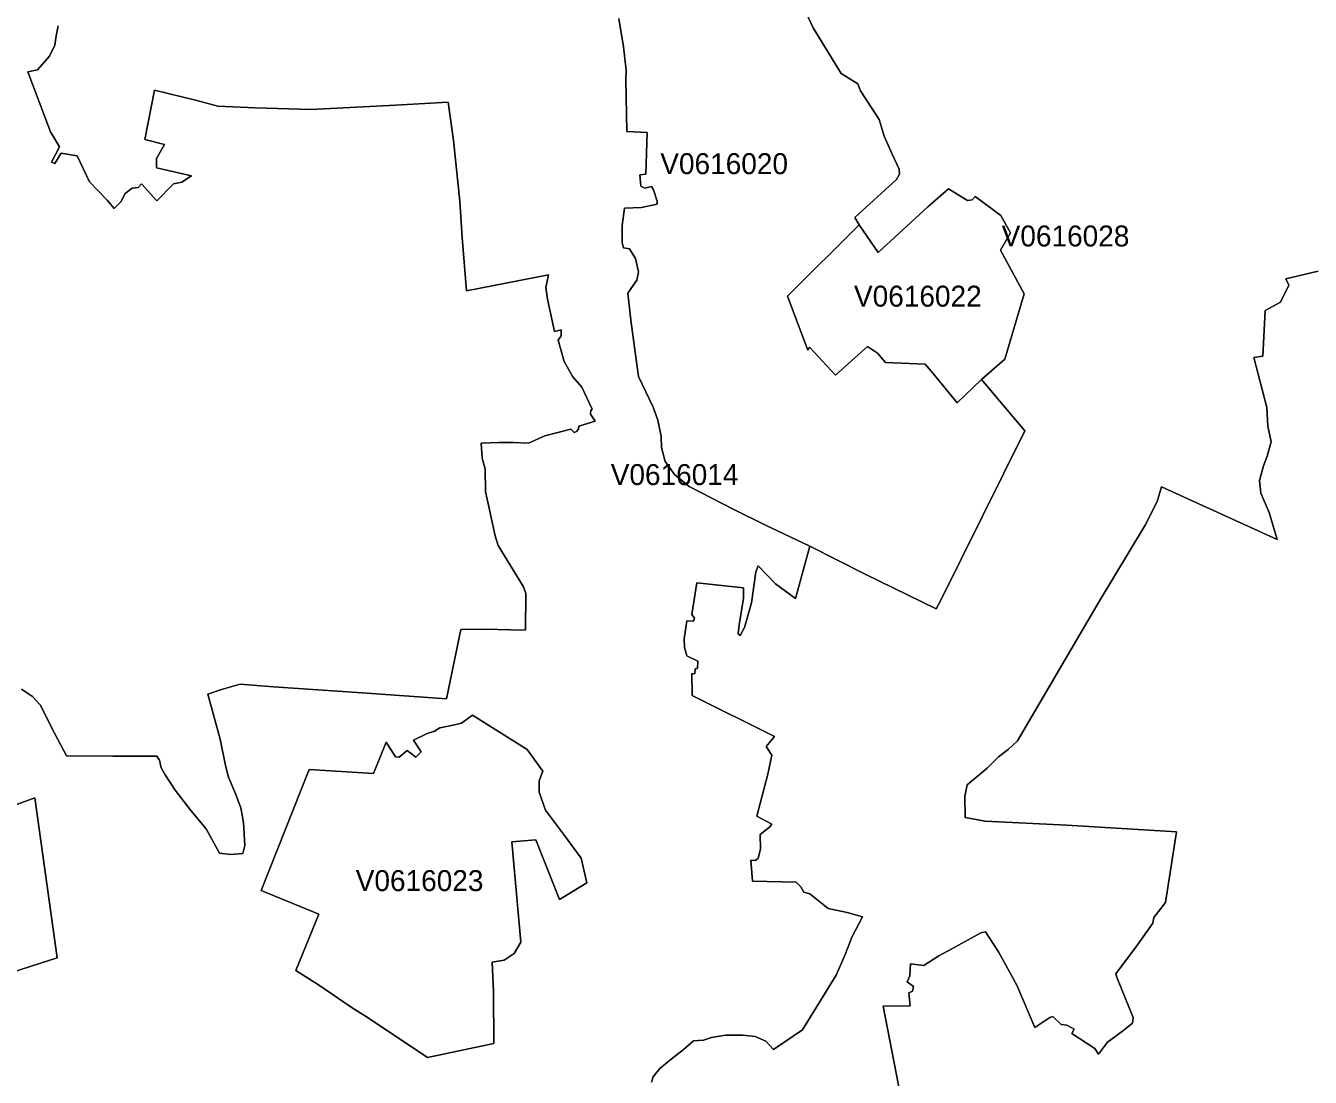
# Model space of a CAD drawing. Extents: x 369010 to 735936, y 6377141 to 6616555.
# Drawn here: x 618884 to 625018, y 6499828 to 6504847 of the extents above; entities that cross this region are included whole.
import ezdxf
from ezdxf.enums import TextEntityAlignment as Align

# ---------------------------------------------------------------- set-up
doc = ezdxf.new("R2010")
doc.units = 0
doc.header["$LTSCALE"] = 40
doc.layers.add('3', color=7, linetype='Continuous', lineweight=13)
doc.layers.add('4', color=7, linetype='Continuous')

msp = doc.modelspace()

# ---------------------------------------------------------------- linework, layer by layer
at = {"layer": '3'}
for points in [[(621716.77, 6504881.28), (621738.45, 6504746.06), (621751.69, 6504634.34), (621749.04, 6504589.16), (621753.84, 6504343.06), (621850.83, 6504337.76), (621845.53, 6504138.49), (621816.4, 6504135.85), (621820.38, 6504081.23), (621840.24, 6504071.96), (621872.18, 6504079.91), (621880.95, 6504063.85), (621899.65, 6504009.4), (621899.65, 6503996), (621823.85, 6503980.11), (621742.92, 6503976.13), (621732.33, 6503893.71), (621732.33, 6503811.29), (621737.62, 6503787.13), (621766.75, 6503781.83), (621796.05, 6503736.65), (621809.29, 6503672.77), (621802.67, 6503632.88), (621758.81, 6503570.48), (621773.37, 6503441.56), (621810.28, 6503172.78), (621880.62, 6503026.64), (621902.47, 6502963.91), (621918.35, 6502886.79), (621919.68, 6502833.66), (621937.06, 6502767.29), (621982.24, 6502704.73), (622051.09, 6502647.3), (622264.92, 6502538.24), (622416.36, 6502463.92), (622627.21, 6502363.13), (622892.84, 6502230.23), (623231.79, 6502064.4), (623251.82, 6502102.96), (623653.99, 6502912.94), (623447.45, 6503158.05), (623331.76, 6503047.66), (623217.23, 6503187.34), (623178.67, 6503231.2), (622988.83, 6503239.64), (622950.27, 6503284.82), (622903.76, 6503315.44), (622750.18, 6503179.56), (622626.71, 6503312.3), (622618.77, 6503299.06), (622522.11, 6503556.25), (622863.55, 6503897.52), (622842.86, 6503931.95), (623042.13, 6504114), (623055.37, 6504139.16), (623054.04, 6504161.83), (623021.6, 6504234.65), (622983.04, 6504319.72), (622959.21, 6504399.49), (622870.17, 6504536.37), (622856.93, 6504569.63), (622777.65, 6504619.45), (622643.59, 6504837.42), (622610.49, 6504908.25)], [(622610.49, 6504908.25), (622643.59, 6504837.42), (622777.65, 6504619.45), (622856.93, 6504569.63), (622870.17, 6504536.37), (622959.21, 6504399.49), (622983.04, 6504319.72), (623021.6, 6504234.65), (623054.04, 6504161.83), (623055.37, 6504139.16), (623042.13, 6504114), (622842.86, 6503931.95), (622863.55, 6503897.52), (622953.91, 6503764.62), (623190.91, 6503983.09), (623290.22, 6504069.15), (623381.08, 6504013.37), (623402.43, 6504016.02), (623416.99, 6504031.91), (623539.13, 6503941.54), (623585.64, 6503859.12), (623537.81, 6503776.7), (623650.68, 6503567.34), (623558.99, 6503255.03), (623447.45, 6503158.05), (623653.99, 6502912.94), (623251.82, 6502102.96), (623231.79, 6502064.4), (622892.84, 6502230.23), (622627.21, 6502363.13), (622559.02, 6502113.39), (622463.36, 6502183.73), (622381.1, 6502268.8), (622370.01, 6502240.83), (622350.15, 6502092.04), (622315.56, 6501975.03), (622295.21, 6501936.63), (622285.77, 6501944.74), (622291.23, 6501987.27), (622311.09, 6502114.71), (622311.59, 6502164.53), (622088.49, 6502188.53), (622064.49, 6502037.09), (622077.73, 6502019.71), (622072.6, 6502004.82), (622040.83, 6502006.14), (622028.74, 6501921.07), (622030.07, 6501879.86), (622040.83, 6501840.14), (622093.79, 6501813.49), (622091.14, 6501778.9), (622080.55, 6501777.58), (622079.22, 6501753.75), (622064.66, 6501755.07), (622065.98, 6501649.98), (622458.72, 6501454.02), (622420.16, 6501406.19), (622446.64, 6501366.3), (622428.11, 6501274.61), (622374.98, 6501074.19), (622446.64, 6501036.95), (622436.05, 6501022.22), (622390.87, 6500986.47), (622393.18, 6500917.12), (622381.1, 6500874.59)], [(619039.08, 6504847.51), (619029.65, 6504799.35), (619022.53, 6504754.67), (618998.53, 6504701.37), (618940.11, 6504636.83), (618894.93, 6504627.56), (619002.84, 6504340.41), (619045.37, 6504269.9), (619008.13, 6504195.43), (619024.02, 6504190.13), (619053.31, 6504239.29), (619130.27, 6504226.05), (619188.7, 6504102.41), (619274.26, 6504013.37), (619306.04, 6503974.81), (619337.98, 6504006.75), (619359.17, 6504046.64), (619392.43, 6504071.8), (619421.56, 6504075.77), (619436.29, 6504093.15), (619510.6, 6504012.05), (619590.37, 6504091.82), (619630.1, 6504101.09), (619675.28, 6504130.22), (619507.95, 6504168.78), (619509.28, 6504213.96), (619547.18, 6504280.83), (619452.84, 6504304.66), (619499.35, 6504539.84)], [(619510.6, 6504012.05), (619436.29, 6504093.15), (619421.56, 6504075.77), (619392.43, 6504071.8), (619359.17, 6504046.64), (619337.98, 6504006.75), (619306.04, 6503974.81), (619274.26, 6504013.37), (619188.7, 6504102.41), (619130.27, 6504226.05), (619053.31, 6504239.29), (619024.02, 6504190.13), (619008.13, 6504195.43), (619045.37, 6504269.9), (619002.84, 6504340.41), (618894.93, 6504627.56), (618940.11, 6504636.83), (618998.53, 6504701.37), (619022.53, 6504754.67), (619029.65, 6504799.35), (619039.08, 6504847.51)], [(622628.2, 6500704.45), (622598.91, 6500711.07), (622585.67, 6500737.72), (622563.16, 6500758.9), (622354.62, 6500764.2), (622346.68, 6500863.83), (622367.86, 6500862.51), (622381.1, 6500874.59), (622393.18, 6500917.12), (622390.87, 6500986.47), (622436.05, 6501022.22), (622446.64, 6501036.95), (622374.98, 6501074.19), (622428.11, 6501274.61), (622446.64, 6501366.3), (622420.16, 6501406.19), (622458.72, 6501454.02), (622065.98, 6501649.98), (622064.66, 6501755.07), (622079.22, 6501753.75), (622080.55, 6501777.58), (622091.14, 6501778.9), (622093.79, 6501813.49), (622040.83, 6501840.14), (622030.07, 6501879.86), (622028.74, 6501921.07), (622040.83, 6502006.14), (622072.6, 6502004.82), (622077.73, 6502019.71), (622064.49, 6502037.09), (622088.49, 6502188.53), (622311.59, 6502164.53), (622311.09, 6502114.71), (622291.23, 6501987.27), (622285.77, 6501944.74), (622295.21, 6501936.63), (622315.56, 6501975.03), (622350.15, 6502092.04), (622370.01, 6502240.83), (622381.1, 6502268.8), (622463.36, 6502183.73), (622559.02, 6502113.39), (622627.21, 6502363.13), (622416.36, 6502463.92), (622264.92, 6502538.24), (622051.09, 6502647.3), (621982.24, 6502704.73), (621937.06, 6502767.29), (621919.68, 6502833.66), (621918.35, 6502886.79), (621902.47, 6502963.91), (621880.62, 6503026.64), (621810.28, 6503172.78), (621773.37, 6503441.56), (621758.81, 6503570.48), (621802.67, 6503632.88), (621809.29, 6503672.77), (621796.05, 6503736.65), (621766.75, 6503781.83), (621737.62, 6503787.13), (621732.33, 6503811.29), (621732.33, 6503893.71), (621742.92, 6503976.13), (621823.85, 6503980.11), (621899.65, 6503996), (621899.65, 6504009.4), (621880.95, 6504063.85), (621872.18, 6504079.91), (621840.24, 6504071.96), (621820.38, 6504081.23), (621816.4, 6504135.85), (621845.53, 6504138.49), (621850.83, 6504337.76), (621753.84, 6504343.06), (621749.04, 6504589.16), (621751.69, 6504634.34), (621738.45, 6504746.06), (621716.77, 6504881.28)], [(619499.35, 6504539.84), (619694.48, 6504492.01), (619802.05, 6504462.88), (619980.3, 6504455.77), (620247.26, 6504447.82), (620649.77, 6504467.68), (620901.99, 6504482.25), (620926.49, 6504299.86), (620956.94, 6504010.23), (620968.53, 6503836.61), (620988.39, 6503581.57), (621379.47, 6503658.2), (621367.56, 6503598.45), (621375.5, 6503542.68), (621408.6, 6503387.27), (621440.54, 6503395.22), (621440.54, 6503367.25), (621425.98, 6503346.06), (621455.77, 6503245.27), (621496.81, 6503170.96), (621539.35, 6503121.8), (621588.34, 6503017.37), (621581.72, 6503012.07), (621580.39, 6502993.54), (621603.07, 6502960.27), (621524.62, 6502936.27), (621523.3, 6502921.71), (621514.03, 6502909.79), (621502.11, 6502905.82), (621487.55, 6502921.71), (621362.59, 6502889.77), (621284.64, 6502855.51), (621212.98, 6502858.16), (621141.31, 6502858.16), (621058.89, 6502855.51), (621064.19, 6502783.84), (621077.59, 6502730.72), (621080.24, 6502624.3), (621125.09, 6502412.29), (621139.66, 6502365.78), (621260.97, 6502168.83), (621271.56, 6502136.89), (621270.24, 6501961.62), (621199.9, 6501964.27), (621074.61, 6501966.25), (620961.74, 6501964.93), (620893.72, 6501635.25), (620490.72, 6501662.72), (620067.36, 6501691.19), (619907.98, 6501704.43), (619819.1, 6501679.1), (619754.06, 6501656.6), (619812.48, 6501441.44), (619837.64, 6501316.49), (619852.2, 6501260.71), (619884.48, 6501185.57), (619911.12, 6501113.74), (619924.36, 6501044.73), (619930.98, 6500934.34), (619920.39, 6500895.77), (619861.97, 6500891.8), (619808.84, 6500897.1), (619745.12, 6501014.11), (619672.63, 6501100.83), (619598.15, 6501199.14), (619550.32, 6501270.97), (619530.46, 6501305.4), (619522.52, 6501341.31), (619510.6, 6501361.34), (619299.42, 6501360.34), (619078.97, 6501362.99), (619021.04, 6501470.4), (618953.35, 6501605.95), (618916.11, 6501645.84), (618864.31, 6501680.43)], [(620901.99, 6504482.25), (620649.77, 6504467.68), (620247.26, 6504447.82), (619980.3, 6504455.77), (619802.05, 6504462.88), (619694.48, 6504492.01), (619499.35, 6504539.84), (619452.84, 6504304.66), (619547.18, 6504280.83), (619509.28, 6504213.96), (619507.95, 6504168.78), (619675.28, 6504130.22), (619630.1, 6504101.09), (619590.37, 6504091.82), (619510.6, 6504012.05)], [(618864.31, 6501680.43), (618916.11, 6501645.84), (618953.35, 6501605.95), (619021.04, 6501470.4), (619078.97, 6501362.99), (619299.42, 6501360.34), (619510.6, 6501361.34), (619522.52, 6501341.31), (619530.46, 6501305.4), (619550.32, 6501270.97), (619598.15, 6501199.14), (619672.63, 6501100.83), (619745.12, 6501014.11), (619808.84, 6500897.1), (619861.97, 6500891.8), (619920.39, 6500895.77), (619930.98, 6500934.34), (619924.36, 6501044.73), (619911.12, 6501113.74), (619884.48, 6501185.57), (619852.2, 6501260.71), (619837.64, 6501316.49), (619812.48, 6501441.44), (619754.06, 6501656.6), (619819.1, 6501679.1), (619907.98, 6501704.43), (620067.36, 6501691.19), (620490.72, 6501662.72), (620893.72, 6501635.25), (620961.74, 6501964.93), (621074.61, 6501966.25), (621199.9, 6501964.27), (621270.24, 6501961.62), (621271.56, 6502136.89), (621260.97, 6502168.83), (621139.66, 6502365.78), (621125.09, 6502412.29), (621080.24, 6502624.3), (621077.59, 6502730.72), (621064.19, 6502783.84), (621058.89, 6502855.51), (621141.31, 6502858.16), (621212.98, 6502858.16), (621284.64, 6502855.51), (621362.59, 6502889.77), (621487.55, 6502921.71), (621502.11, 6502905.82), (621514.03, 6502909.79), (621523.3, 6502921.71), (621524.62, 6502936.27), (621603.07, 6502960.27), (621580.39, 6502993.54), (621581.72, 6503012.07), (621588.34, 6503017.37), (621539.35, 6503121.8), (621496.81, 6503170.96), (621455.77, 6503245.27), (621425.98, 6503346.06), (621440.54, 6503367.25), (621440.54, 6503395.22), (621408.6, 6503387.27), (621375.5, 6503542.68), (621367.56, 6503598.45), (621379.47, 6503658.2), (620988.39, 6503581.57), (620968.53, 6503836.61), (620956.94, 6504010.23), (620926.49, 6504299.86), (620901.99, 6504482.25)], [(625055.15, 6503676.24), (624901.07, 6503639), (624915.63, 6503609.71), (624874.42, 6503527.29), (624801.43, 6503487.4), (624791.34, 6503269.43), (624747.48, 6503264.14), (624809.54, 6503024.32), (624814.84, 6502935.28), (624831.22, 6502861.47), (624811.36, 6502792.45), (624793.99, 6502747.27), (624774.13, 6502676.76), (624780.75, 6502615.69), (624820.63, 6502523.84), (624859.03, 6502395.08), (624306.91, 6502646.48), (624285.56, 6502576.14), (624228.46, 6502463.1), (624009, 6502098.49), (623619.24, 6501434.49), (623575.55, 6501391.96), (623529.04, 6501357.37), (623474.59, 6501304.24), (623378.93, 6501224.47), (623368.67, 6501168.36), (623369.99, 6501068.73), (623465.65, 6501050.02), (623854.25, 6501030.99), (624379.4, 6500999.88), (624325.94, 6500662.74), (624270.17, 6500591.08), (624264.87, 6500564.44), (624191.72, 6500460.83), (624088.44, 6500322.3), (624095.06, 6500301.12)], [(623879.25, 6500037.64), (623989.47, 6499965.81), (624006.68, 6499938), (624049.22, 6499996.43), (624120.38, 6500048.56), (624168.22, 6500087.12), (624172.19, 6500113.6), (624095.06, 6500301.12), (624088.44, 6500322.3), (624191.72, 6500460.83), (624264.87, 6500564.44), (624270.17, 6500591.08), (624325.94, 6500662.74), (624379.4, 6500999.88), (623854.25, 6501030.99), (623465.65, 6501050.02), (623369.99, 6501068.73), (623368.67, 6501168.36), (623378.93, 6501224.47), (623474.59, 6501304.24), (623529.04, 6501357.37), (623575.55, 6501391.96), (623619.24, 6501434.49), (624009, 6502098.49), (624228.46, 6502463.1), (624285.56, 6502576.14), (624306.91, 6502646.48), (624859.03, 6502395.08), (624820.63, 6502523.84), (624780.75, 6502615.69), (624774.13, 6502676.76), (624793.99, 6502747.27), (624811.36, 6502792.45), (624831.22, 6502861.47), (624814.84, 6502935.28), (624809.54, 6503024.32), (624747.48, 6503264.14), (624791.34, 6503269.43), (624801.43, 6503487.4), (624874.42, 6503527.29), (624915.63, 6503609.71), (624901.07, 6503639), (625055.15, 6503676.24)], [(618677.62, 6501071.37), (618928.52, 6501161.74), (619034.28, 6500398.93), (618820.45, 6500329.75)], [(618820.45, 6500329.75), (619034.28, 6500398.93), (618928.52, 6501161.74), (618677.62, 6501071.37)], [(622381.1, 6500874.59), (622367.86, 6500862.51), (622346.68, 6500863.83), (622354.62, 6500764.2), (622563.16, 6500758.9), (622585.67, 6500737.72), (622598.91, 6500711.07), (622628.2, 6500704.45), (622716.08, 6500633.78), (622806.28, 6500615.25), (622879.44, 6500593.9), (622830.28, 6500500.88), (622797.01, 6500414.49), (622753.32, 6500315.68), (622592.62, 6500055.35), (622454.42, 6499960.84), (622417.35, 6500000.73), (622366.87, 6500022.08), (622308.45, 6500028.7), (622225.53, 6500028.53), (622159.16, 6500017.94), (622120.6, 6500004.7), (622072.93, 6500002.05), (622023.78, 6499959.52), (621965.36, 6499914.34), (621911.24, 6499869.48), (621879.29, 6499829.6), (621872.67, 6499805.6)], [(621872.67, 6499805.6), (621879.29, 6499829.6), (621911.24, 6499869.48), (621965.36, 6499914.34), (622023.78, 6499959.52), (622072.93, 6500002.05), (622120.6, 6500004.7), (622159.16, 6500017.94), (622225.53, 6500028.53), (622308.45, 6500028.7), (622366.87, 6500022.08), (622417.35, 6500000.73), (622454.42, 6499960.84), (622592.62, 6500055.35), (622753.32, 6500315.68), (622797.01, 6500414.49), (622830.28, 6500500.88), (622879.44, 6500593.9), (622806.28, 6500615.25), (622716.08, 6500633.78), (622628.2, 6500704.45)], [(624095.06, 6500301.12), (624172.19, 6500113.6), (624168.22, 6500087.12), (624120.38, 6500048.56), (624049.22, 6499996.43), (624006.68, 6499938), (623989.47, 6499965.81), (623879.25, 6500037.64), (623889.84, 6500057.5), (623855.25, 6500077.52), (623828.77, 6500080.17), (623788.88, 6500118.73), (623773.49, 6500113.27), (623701.82, 6500065.44), (623615.76, 6500267.02), (623529.37, 6500426.57), (623466.97, 6500522.23), (623444.47, 6500516.94), (623306.27, 6500441.13), (623244.37, 6500408.53), (623172.71, 6500362.02), (623108.99, 6500369.97), (623105.02, 6500312.7), (623093.1, 6500283.58), (623122.23, 6500260.9), (623118.26, 6500239.72), (623101.05, 6500230.45), (623106.34, 6500169.21), (622977.41, 6500167.23), (623061.16, 6499741.22)], [(623061.16, 6499741.22), (622977.41, 6500167.23), (623106.34, 6500169.21), (623101.05, 6500230.45), (623118.26, 6500239.72), (623122.23, 6500260.9), (623093.1, 6500283.58), (623105.02, 6500312.7), (623108.99, 6500369.97), (623172.71, 6500362.02), (623244.37, 6500408.53), (623306.27, 6500441.13), (623444.47, 6500516.94), (623466.97, 6500522.23), (623529.37, 6500426.57), (623615.76, 6500267.02), (623701.82, 6500065.44), (623773.49, 6500113.27), (623788.88, 6500118.73), (623828.77, 6500080.17), (623855.25, 6500077.52), (623889.84, 6500057.5), (623879.25, 6500037.64)]]:
    msp.add_lwpolyline(points, dxfattribs=at)
for points in [[(622863.55, 6503897.52), (622522.11, 6503556.25), (622618.77, 6503299.06), (622626.71, 6503312.3), (622750.18, 6503179.56), (622903.76, 6503315.44), (622950.27, 6503284.82), (622988.83, 6503239.64), (623178.67, 6503231.2), (623217.23, 6503187.34), (623331.76, 6503047.66), (623447.45, 6503158.05), (623558.99, 6503255.03), (623650.68, 6503567.34), (623537.81, 6503776.7), (623585.64, 6503859.12), (623539.13, 6503941.54), (623416.99, 6504031.91), (623402.43, 6504016.02), (623381.08, 6504013.37), (623290.22, 6504069.15), (623190.91, 6503983.09), (622953.91, 6503764.62)], [(621110.86, 6500377.42), (621117.48, 6500235.25), (621119.3, 6499990.14), (620803.02, 6499921.78), (620518.85, 6500111.95), (620442.89, 6500159.12), (620282.18, 6500269.51), (620173.28, 6500338.52), (620284, 6500606.31), (620007.94, 6500719.35), (620237.99, 6501296.96), (620545.17, 6501278.42), (620605.74, 6501427.37), (620649.6, 6501358.36), (620666.81, 6501355.54), (620705.37, 6501387.49), (620746.59, 6501355.54), (620771.74, 6501382.19), (620735.83, 6501437.97), (620801.04, 6501468.58), (620835.46, 6501480.5), (620860.78, 6501496.55), (620917.88, 6501507.15), (620964.39, 6501517.74), (621016.69, 6501556.63), (621278.35, 6501391.96), (621353.32, 6501289.34), (621335.95, 6501242.84), (621335.95, 6501188.39), (621366.56, 6501103.32), (621452.13, 6500987.79), (621535.87, 6500873.6), (621563.68, 6500756.59), (621432.76, 6500677.31), (621319.89, 6500961.65), (621205.53, 6500952.38), (621248.89, 6500472.75), (621215.62, 6500419.62), (621169.12, 6500387.68)], [(621110.86, 6500377.42), (621169.12, 6500387.68), (621215.62, 6500419.62), (621248.89, 6500472.75), (621205.53, 6500952.38), (621319.89, 6500961.65), (621432.76, 6500677.31), (621563.68, 6500756.59), (621535.87, 6500873.6), (621452.13, 6500987.79), (621366.56, 6501103.32), (621335.95, 6501188.39), (621335.95, 6501242.84), (621353.32, 6501289.34), (621278.35, 6501391.96), (621016.69, 6501556.63), (620964.39, 6501517.74), (620917.88, 6501507.15), (620860.78, 6501496.55), (620835.46, 6501480.5), (620801.04, 6501468.58), (620735.83, 6501437.97), (620771.74, 6501382.19), (620746.59, 6501355.54), (620705.37, 6501387.49), (620666.81, 6501355.54), (620649.6, 6501358.36), (620605.74, 6501427.37), (620545.17, 6501278.42), (620237.99, 6501296.96), (620007.94, 6500719.35), (620284, 6500606.31), (620173.28, 6500338.52), (620282.18, 6500269.51), (620442.89, 6500159.12), (620518.85, 6500111.95), (620803.02, 6499921.78), (621119.3, 6499990.14), (621117.48, 6500235.25)]]:
    msp.add_lwpolyline(points, close=True, dxfattribs=at)

# ---------------------------------------------------------------- texts
at = {"layer": '4'}
for s, p in [('V0616020', (622218.87, 6504138.82)), ('V0616028', (623848.78, 6503793.69)), ('V0616022', (623143.67, 6503506.46)), ('V0616014', (621982.24, 6502654.73)), ('V0616023', (620764.78, 6500716.79))]:
    msp.add_text(s, height=100, dxfattribs=at).set_placement(p, align=Align.CENTER)

doc.saveas('drawing.dxf')
